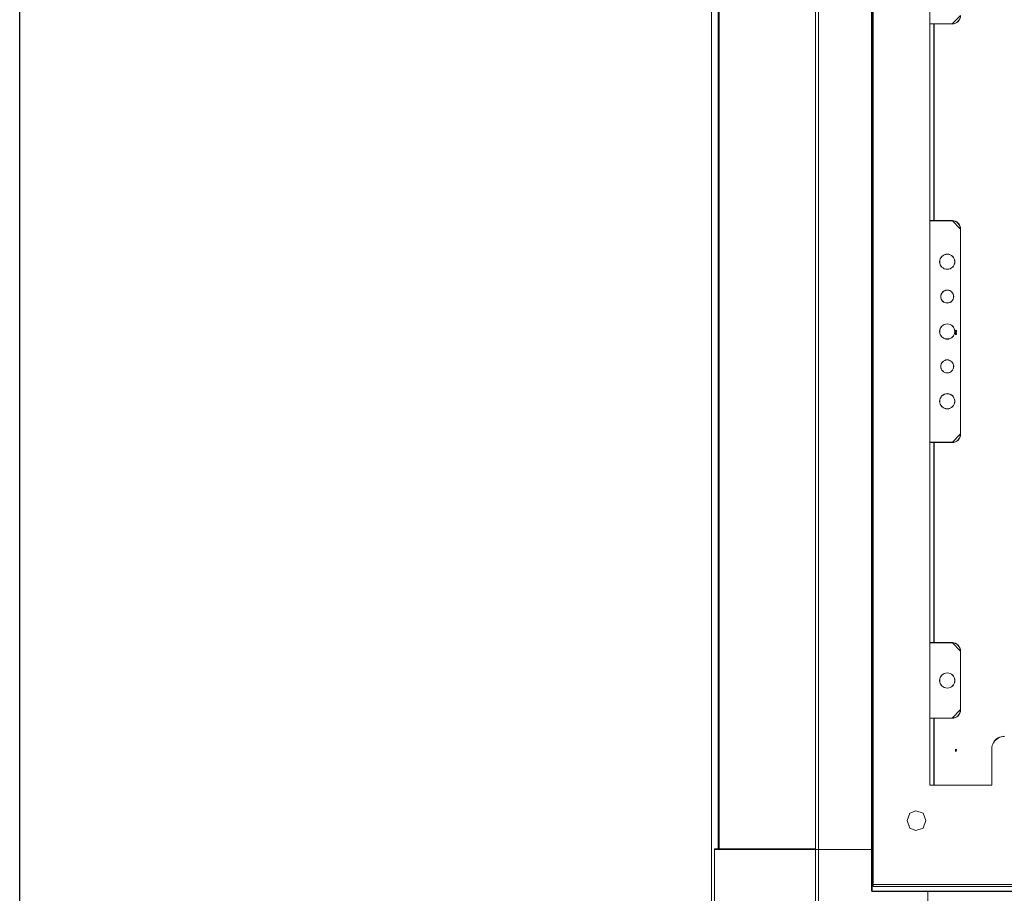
# Model space of a CAD drawing. Header units: millimetres. Extents: x -1290 to 1795, y -4192 to -1311.
# Tile 669 of 1056: x 1365 to 1435, y -2681 to -2619. Entities that reach past the tile are written whole.
import ezdxf

# ---------------------------------------------------------------- set-up
doc = ezdxf.new("R2010")
doc.units = ezdxf.units.MM
doc.linetypes.add('REDNIA', pattern=[0])
doc.layers.add('51', color=7, linetype='Continuous')
doc.layers.add('Aparatura', color=7, linetype='Continuous', lineweight=13)

# ---------------------------------------------------------------- blocks, each defined once
blk = doc.blocks.new('*U356')
at = {"layer": '51', "color": 254}
for points in [[(86.15357, -649.387551), (86.839261, -649.387551), (86.15357, -649.387551)], [(86.370198, -649.111066), (86.370198, -649.917182), (86.370198, -649.111066)]]:
    blk.add_lwpolyline(points, close=True, dxfattribs=at)
blk = doc.blocks.new('*U369')
at = {"layer": '51', "color": 254}
for points in [[(86.15357, -650.312161), (86.839261, -650.312161), (86.15357, -650.312161)], [(86.370198, -650.03388), (86.370198, -650.778954), (86.370198, -650.03388)], [(86.15357, -799.309), (86.839261, -799.309), (86.15357, -799.309)], [(86.370198, -799.032514), (86.370198, -799.83863), (86.370198, -799.032514)]]:
    blk.add_lwpolyline(points, close=True, dxfattribs=at)

msp = doc.modelspace()

# ---------------------------------------------------------------- linework, layer by layer
at = {"layer": 'Aparatura', "color": 7, "lineweight": 13}
for points in [[(1414.284, -2691.042), (1414.284, -2678.186), (1414.548, -2678.186), (1414.548, -2678.186), (1414.548, -2514.25), (1414.284, -2514.25), (1414.284, -2501.443), (1414.717, -2500.421), (1415.679, -2500.048), (1429.49, -2500.048), (1429.49, -2500.313), (1532.466, -2500.313), (1532.466, -2500.048), (1546.277, -2500.048), (1547.239, -2500.421), (1547.672, -2501.443), (1547.672, -2514.25), (1547.408, -2514.25), (1547.408, -2678.186), (1547.672, -2678.186), (1547.672, -2691.042)], [(1414.284, -2691.042), (1414.284, -2678.186), (1414.548, -2678.186), (1414.548, -2678.186), (1414.548, -2514.25), (1414.284, -2514.25), (1414.284, -2501.443), (1414.717, -2500.421), (1415.679, -2500.048), (1429.49, -2500.048), (1429.49, -2500.313), (1532.466, -2500.313), (1532.466, -2500.048), (1546.277, -2500.048), (1547.239, -2500.421), (1547.672, -2501.443), (1547.672, -2514.25), (1547.408, -2514.25), (1547.408, -2678.186), (1547.672, -2678.186), (1547.672, -2691.042)], [(1414.29, -2691.036), (1414.29, -2678.181), (1414.555, -2678.181), (1414.555, -2678.181), (1414.555, -2514.256), (1414.29, -2514.256), (1414.29, -2501.449), (1414.723, -2500.427), (1415.686, -2500.055), (1429.495, -2500.055), (1429.495, -2500.319), (1532.461, -2500.319), (1532.461, -2500.055), (1546.271, -2500.055), (1547.233, -2500.427), (1547.666, -2501.449), (1547.666, -2514.256), (1547.401, -2514.256), (1547.401, -2678.181), (1547.666, -2678.181), (1547.666, -2691.036)], [(1414.078, -2681.198), (1414.078, -2511.287)], [(1425.58, -2511.346), (1425.58, -2681.223)], [(1425.635, -2680.884), (1425.635, -2511.444)], [(1414.627, -2514.352), (1414.627, -2678.229)], [(1429.693, -2603.487), (1429.693, -2619.145), (1429.995, -2619.145), (1430.092, -2619.145), (1431.302, -2619.145), (1431.423, -2619.133), (1431.532, -2619.096), (1431.641, -2619.036), (1431.726, -2618.964), (1431.798, -2618.88), (1431.859, -2618.772)], [(1431.849, -2618.767), (1431.789, -2618.875), (1431.717, -2618.96), (1431.632, -2619.032), (1431.524, -2619.092), (1431.415, -2619.128), (1431.295, -2619.14), (1430.09, -2619.14), (1429.993, -2619.14), (1429.993, -2633.222), (1430.09, -2633.222), (1431.295, -2633.222), (1431.415, -2633.234), (1431.524, -2633.271), (1431.632, -2633.319), (1431.717, -2633.403), (1431.789, -2633.487), (1431.849, -2633.595), (1431.885, -2633.703), (1431.897, -2633.824), (1431.897, -2648.495), (1431.885, -2648.616), (1431.849, -2648.736), (1431.789, -2648.832), (1431.717, -2648.928), (1431.632, -2649.001), (1431.524, -2649.049), (1431.415, -2649.085), (1431.295, -2649.097), (1430.09, -2649.097), (1429.993, -2649.097), (1429.993, -2663.432), (1430.09, -2663.432), (1431.295, -2663.432), (1431.415, -2663.444), (1431.524, -2663.48), (1431.632, -2663.54), (1431.717, -2663.612), (1431.789, -2663.708), (1431.849, -2663.805), (1431.885, -2663.925), (1431.897, -2664.033), (1431.897, -2668.23), (1431.885, -2668.35), (1431.849, -2668.471), (1431.789, -2668.567), (1431.717, -2668.663), (1431.632, -2668.735), (1431.524, -2668.783), (1431.415, -2668.819), (1431.295, -2668.831), (1430.09, -2668.831), (1429.993, -2668.831), (1429.993, -2673.029), (1429.993, -2673.63), (1430.09, -2673.63), (1434.139, -2673.63), (1434.139, -2671.032), (1434.139, -2670.912), (1434.163, -2670.792), (1434.211, -2670.683), (1434.26, -2670.587), (1434.32, -2670.479), (1434.404, -2670.395), (1434.488, -2670.323), (1434.585, -2670.251), (1434.693, -2670.202), (1434.802, -2670.166), (1434.922, -2670.142), (1435.043, -2670.13)], [(1431.852, -2618.765), (1431.792, -2618.874), (1431.72, -2618.958), (1431.636, -2619.03), (1431.528, -2619.09), (1431.419, -2619.126), (1431.299, -2619.138), (1430.096, -2619.138), (1430, -2619.138), (1430, -2633.219), (1430.096, -2633.219), (1431.299, -2633.219), (1431.419, -2633.231), (1431.528, -2633.267), (1431.636, -2633.316), (1431.72, -2633.4), (1431.792, -2633.484), (1431.852, -2633.592), (1431.888, -2633.7), (1431.9, -2633.821), (1431.9, -2648.491), (1431.888, -2648.611), (1431.852, -2648.732), (1431.792, -2648.828), (1431.72, -2648.924), (1431.636, -2648.996), (1431.528, -2649.044), (1431.419, -2649.08), (1431.299, -2649.092), (1430.096, -2649.092), (1430, -2649.092), (1430, -2663.426), (1430.096, -2663.426), (1431.299, -2663.426), (1431.419, -2663.438), (1431.528, -2663.474), (1431.636, -2663.534), (1431.72, -2663.607), (1431.792, -2663.703), (1431.852, -2663.799), (1431.888, -2663.919), (1431.9, -2664.027), (1431.9, -2668.224), (1431.888, -2668.344), (1431.852, -2668.465), (1431.792, -2668.561), (1431.72, -2668.657), (1431.636, -2668.729), (1431.528, -2668.777), (1431.419, -2668.813), (1431.299, -2668.825), (1430.096, -2668.825), (1430, -2668.825), (1430, -2673.022), (1430, -2673.623), (1430.096, -2673.623), (1434.138, -2673.623), (1434.138, -2671.026), (1434.138, -2670.906), (1434.162, -2670.785), (1434.21, -2670.677), (1434.258, -2670.581), (1434.318, -2670.473), (1434.403, -2670.389), (1434.487, -2670.316), (1434.583, -2670.244), (1434.691, -2670.196), (1434.799, -2670.16), (1434.92, -2670.136), (1435.04, -2670.124)], [(1414.078, -2691.023), (1414.078, -2678.228)], [(1415.697, -2678.228), (1414.278, -2678.228)], [(1425.581, -2678.228), (1415.697, -2678.228)], [(1536.321, -2680.735), (1425.635, -2680.735)], [(1536.436, -2681.198), (1425.52, -2681.198)], [(1425.58, -2681.223), (1536.376, -2681.223)], [(1429.548, -2681.223), (1429.548, -2691.023)]]:
    msp.add_lwpolyline(points, dxfattribs=at)
for points in [[(1421.525, -2506.854), (1421.525, -2685.583), (1421.525, -2506.854)], [(1421.73, -2506.854), (1421.73, -2685.583), (1421.73, -2506.854)], [(1536.436, -2511.287), (1426.667, -2511.287), (1426.582, -2511.287), (1425.52, -2511.287), (1425.52, -2681.198), (1536.436, -2681.198), (1536.436, -2511.287)], [(1425.635, -2680.884), (1535.26, -2680.884), (1535.344, -2680.884), (1536.321, -2680.884), (1536.321, -2511.444), (1425.635, -2511.444), (1425.635, -2680.884)], [(1414.548, -2514.25), (1414.548, -2678.187), (1414.548, -2514.25)], [(1425.581, -2678.229), (1425.581, -2514.352), (1415.697, -2514.352), (1414.627, -2514.352), (1414.627, -2678.229), (1415.697, -2678.229), (1425.581, -2678.229)], [(1425.581, -2678.229), (1425.581, -2514.352), (1415.697, -2514.352), (1414.627, -2514.352), (1414.627, -2678.229), (1415.697, -2678.229), (1425.581, -2678.229)], [(1429.693, -2603.235), (1429.693, -2619.145), (1429.693, -2603.235)], [(1431.292, -2619.145), (1431.415, -2619.132), (1431.526, -2619.095), (1431.637, -2619.034), (1431.723, -2618.96), (1431.797, -2618.874), (1431.858, -2618.764), (1431.895, -2618.653), (1431.907, -2618.53), (1431.292, -2619.145)], [(1429.693, -2619.131), (1429.693, -2633.478), (1429.693, -2619.131)], [(1429.693, -2619.131), (1430.103, -2619.131), (1429.693, -2619.131)], [(1430.007, -2633.226), (1430.007, -2619.131), (1429.693, -2619.131), (1429.693, -2633.226), (1430.007, -2633.226)], [(1430, -2633.22), (1430, -2619.138), (1429.699, -2619.138), (1429.699, -2633.22), (1430, -2633.22)], [(1429.993, -2619.131), (1429.993, -2633.226), (1429.993, -2619.131)], [(1431.306, -2619.131), (1430.09, -2619.131), (1431.306, -2619.131)], [(1429.693, -2633.213), (1429.693, -2649.099), (1429.693, -2633.213)], [(1429.693, -2633.213), (1430.103, -2633.213), (1429.693, -2633.213)], [(1431.302, -2633.213), (1430.092, -2633.213), (1429.995, -2633.213), (1429.693, -2633.213), (1429.693, -2649.099), (1429.995, -2649.099), (1430.092, -2649.099), (1431.302, -2649.099), (1431.423, -2649.087), (1431.532, -2649.051), (1431.641, -2649.002), (1431.726, -2648.93), (1431.798, -2648.834), (1431.859, -2648.738), (1431.895, -2648.617), (1431.907, -2648.497), (1431.907, -2633.814), (1431.895, -2633.694), (1431.859, -2633.586), (1431.798, -2633.477), (1431.726, -2633.393), (1431.641, -2633.309), (1431.532, -2633.261), (1431.423, -2633.225), (1431.302, -2633.213)], [(1431.306, -2633.213), (1430.09, -2633.213), (1431.306, -2633.213)], [(1431.907, -2633.827), (1431.895, -2633.704), (1431.858, -2633.594), (1431.797, -2633.483), (1431.723, -2633.397), (1431.637, -2633.311), (1431.526, -2633.262), (1431.415, -2633.225), (1431.292, -2633.213), (1431.907, -2633.827)], [(1431.894, -2633.814), (1431.894, -2648.497), (1431.894, -2633.814)], [(1431.498, -2636.166), (1431.486, -2636.056), (1431.449, -2635.959), (1431.401, -2635.861), (1431.34, -2635.776), (1431.255, -2635.715), (1431.157, -2635.666), (1431.06, -2635.63), (1430.95, -2635.618), (1430.841, -2635.63), (1430.731, -2635.666), (1430.646, -2635.715), (1430.561, -2635.776), (1430.5, -2635.861), (1430.439, -2635.959), (1430.414, -2636.056), (1430.402, -2636.166), (1430.414, -2636.275), (1430.439, -2636.385), (1430.5, -2636.47), (1430.561, -2636.543), (1430.646, -2636.604), (1430.731, -2636.665), (1430.841, -2636.689), (1430.95, -2636.701), (1431.06, -2636.689), (1431.157, -2636.665), (1431.255, -2636.604), (1431.34, -2636.543), (1431.401, -2636.47), (1431.449, -2636.385), (1431.486, -2636.275), (1431.498, -2636.166)], [(1430.95, -2636.701), (1431.06, -2636.689), (1431.157, -2636.665), (1431.255, -2636.604), (1431.34, -2636.543), (1431.401, -2636.47), (1431.449, -2636.385), (1431.486, -2636.275), (1431.498, -2636.166), (1431.486, -2636.056), (1431.449, -2635.959), (1431.401, -2635.861), (1431.34, -2635.776), (1431.255, -2635.715), (1431.157, -2635.666), (1431.06, -2635.63), (1430.95, -2635.618), (1430.841, -2635.63), (1430.731, -2635.666), (1430.646, -2635.715), (1430.561, -2635.776), (1430.5, -2635.861), (1430.439, -2635.959), (1430.414, -2636.056), (1430.402, -2636.166), (1430.414, -2636.275), (1430.439, -2636.385), (1430.5, -2636.47), (1430.561, -2636.543), (1430.646, -2636.604), (1430.731, -2636.665), (1430.841, -2636.689), (1430.95, -2636.701)], [(1430.95, -2635.618), (1431.06, -2635.63), (1431.157, -2635.666), (1431.255, -2635.715), (1431.34, -2635.776), (1431.401, -2635.861), (1431.449, -2635.959), (1431.486, -2636.056), (1431.498, -2636.166), (1431.486, -2636.275), (1431.449, -2636.385), (1431.401, -2636.47), (1431.34, -2636.543), (1431.255, -2636.604), (1431.157, -2636.665), (1431.06, -2636.689), (1430.95, -2636.701), (1430.841, -2636.689), (1430.731, -2636.665), (1430.646, -2636.604), (1430.561, -2636.543), (1430.5, -2636.47), (1430.439, -2636.385), (1430.414, -2636.275), (1430.402, -2636.166), (1430.414, -2636.056), (1430.439, -2635.959), (1430.5, -2635.861), (1430.561, -2635.776), (1430.646, -2635.715), (1430.731, -2635.666), (1430.841, -2635.63), (1430.95, -2635.618)], [(1430.95, -2636.695), (1431.059, -2636.683), (1431.155, -2636.659), (1431.251, -2636.598), (1431.335, -2636.538), (1431.396, -2636.466), (1431.444, -2636.382), (1431.48, -2636.274), (1431.492, -2636.165), (1431.48, -2636.057), (1431.444, -2635.961), (1431.396, -2635.865), (1431.335, -2635.781), (1431.251, -2635.72), (1431.155, -2635.672), (1431.059, -2635.636), (1430.95, -2635.624), (1430.842, -2635.636), (1430.734, -2635.672), (1430.649, -2635.72), (1430.565, -2635.781), (1430.505, -2635.865), (1430.445, -2635.961), (1430.421, -2636.057), (1430.409, -2636.165), (1430.421, -2636.274), (1430.445, -2636.382), (1430.505, -2636.466), (1430.565, -2636.538), (1430.649, -2636.598), (1430.734, -2636.659), (1430.842, -2636.683), (1430.95, -2636.695)], [(1431.414, -2638.654), (1431.402, -2638.557), (1431.377, -2638.471), (1431.328, -2638.398), (1431.28, -2638.325), (1431.206, -2638.264), (1431.133, -2638.227), (1431.036, -2638.191), (1430.95, -2638.191), (1430.853, -2638.191), (1430.767, -2638.227), (1430.682, -2638.264), (1430.621, -2638.325), (1430.56, -2638.398), (1430.523, -2638.471), (1430.486, -2638.557), (1430.486, -2638.654), (1430.486, -2638.752), (1430.523, -2638.837), (1430.56, -2638.911), (1430.621, -2638.984), (1430.682, -2639.045), (1430.767, -2639.081), (1430.853, -2639.106), (1430.95, -2639.118), (1431.036, -2639.106), (1431.133, -2639.081), (1431.206, -2639.045), (1431.28, -2638.984), (1431.328, -2638.911), (1431.377, -2638.837), (1431.402, -2638.752), (1431.414, -2638.654)], [(1430.95, -2639.118), (1431.036, -2639.106), (1431.133, -2639.081), (1431.206, -2639.045), (1431.28, -2638.984), (1431.328, -2638.911), (1431.377, -2638.837), (1431.402, -2638.752), (1431.414, -2638.654), (1431.402, -2638.557), (1431.377, -2638.471), (1431.328, -2638.398), (1431.28, -2638.325), (1431.206, -2638.264), (1431.133, -2638.227), (1431.036, -2638.191), (1430.95, -2638.191), (1430.853, -2638.191), (1430.767, -2638.227), (1430.682, -2638.264), (1430.621, -2638.325), (1430.56, -2638.398), (1430.523, -2638.471), (1430.486, -2638.557), (1430.486, -2638.654), (1430.486, -2638.752), (1430.523, -2638.837), (1430.56, -2638.911), (1430.621, -2638.984), (1430.682, -2639.045), (1430.767, -2639.081), (1430.853, -2639.106), (1430.95, -2639.118)], [(1430.95, -2638.191), (1431.036, -2638.191), (1431.133, -2638.227), (1431.206, -2638.264), (1431.28, -2638.325), (1431.328, -2638.398), (1431.377, -2638.471), (1431.402, -2638.557), (1431.414, -2638.654), (1431.402, -2638.752), (1431.377, -2638.837), (1431.328, -2638.911), (1431.28, -2638.984), (1431.206, -2639.045), (1431.133, -2639.081), (1431.036, -2639.106), (1430.95, -2639.118), (1430.853, -2639.106), (1430.767, -2639.081), (1430.682, -2639.045), (1430.621, -2638.984), (1430.56, -2638.911), (1430.523, -2638.837), (1430.486, -2638.752), (1430.486, -2638.654), (1430.486, -2638.557), (1430.523, -2638.471), (1430.56, -2638.398), (1430.621, -2638.325), (1430.682, -2638.264), (1430.767, -2638.227), (1430.853, -2638.191), (1430.95, -2638.191)], [(1430.95, -2639.112), (1431.034, -2639.099), (1431.131, -2639.075), (1431.203, -2639.039), (1431.275, -2638.979), (1431.323, -2638.907), (1431.371, -2638.835), (1431.395, -2638.751), (1431.407, -2638.654), (1431.395, -2638.558), (1431.371, -2638.474), (1431.323, -2638.402), (1431.275, -2638.33), (1431.203, -2638.27), (1431.131, -2638.233), (1431.034, -2638.197), (1430.95, -2638.197), (1430.854, -2638.197), (1430.77, -2638.233), (1430.685, -2638.27), (1430.625, -2638.33), (1430.565, -2638.402), (1430.529, -2638.474), (1430.493, -2638.558), (1430.493, -2638.654), (1430.493, -2638.751), (1430.529, -2638.835), (1430.565, -2638.907), (1430.625, -2638.979), (1430.685, -2639.039), (1430.77, -2639.075), (1430.854, -2639.099), (1430.95, -2639.112)], [(1431.498, -2641.156), (1431.486, -2641.046), (1431.449, -2640.937), (1431.401, -2640.852), (1431.34, -2640.766), (1431.255, -2640.693), (1431.157, -2640.645), (1431.06, -2640.62), (1430.95, -2640.608), (1430.841, -2640.62), (1430.731, -2640.645), (1430.646, -2640.693), (1430.561, -2640.766), (1430.5, -2640.852), (1430.439, -2640.937), (1430.414, -2641.046), (1430.402, -2641.156), (1430.414, -2641.265), (1430.439, -2641.363), (1430.5, -2641.46), (1430.561, -2641.533), (1430.646, -2641.606), (1430.731, -2641.655), (1430.841, -2641.691), (1430.95, -2641.691), (1431.06, -2641.691), (1431.157, -2641.655), (1431.255, -2641.606), (1431.34, -2641.533), (1431.401, -2641.46), (1431.449, -2641.363), (1431.486, -2641.265), (1431.498, -2641.156)], [(1430.402, -2641.156), (1430.414, -2641.265), (1430.439, -2641.363), (1430.5, -2641.46), (1430.561, -2641.533), (1430.646, -2641.606), (1430.731, -2641.655), (1430.841, -2641.691), (1430.95, -2641.691), (1431.06, -2641.691), (1431.157, -2641.655), (1431.255, -2641.606), (1431.34, -2641.533), (1431.401, -2641.46), (1431.449, -2641.363), (1431.486, -2641.265), (1431.498, -2641.156), (1431.486, -2641.046), (1431.449, -2640.937), (1431.401, -2640.852), (1431.34, -2640.766), (1431.255, -2640.693), (1431.157, -2640.645), (1431.06, -2640.62), (1430.95, -2640.608), (1430.841, -2640.62), (1430.731, -2640.645), (1430.646, -2640.693), (1430.561, -2640.766), (1430.5, -2640.852), (1430.439, -2640.937), (1430.414, -2641.046), (1430.402, -2641.156)], [(1430.402, -2641.156), (1430.414, -2641.046), (1430.439, -2640.937), (1430.5, -2640.852), (1430.561, -2640.766), (1430.646, -2640.693), (1430.731, -2640.645), (1430.841, -2640.62), (1430.95, -2640.608), (1431.06, -2640.62), (1431.157, -2640.645), (1431.255, -2640.693), (1431.34, -2640.766), (1431.401, -2640.852), (1431.449, -2640.937), (1431.486, -2641.046), (1431.498, -2641.156), (1431.486, -2641.265), (1431.449, -2641.363), (1431.401, -2641.46), (1431.34, -2641.533), (1431.255, -2641.606), (1431.157, -2641.655), (1431.06, -2641.691), (1430.95, -2641.691), (1430.841, -2641.691), (1430.731, -2641.655), (1430.646, -2641.606), (1430.561, -2641.533), (1430.5, -2641.46), (1430.439, -2641.363), (1430.414, -2641.265), (1430.402, -2641.156)], [(1430.409, -2641.156), (1430.421, -2641.264), (1430.445, -2641.36), (1430.505, -2641.456), (1430.565, -2641.529), (1430.649, -2641.601), (1430.734, -2641.649), (1430.842, -2641.685), (1430.95, -2641.685), (1431.059, -2641.685), (1431.155, -2641.649), (1431.251, -2641.601), (1431.335, -2641.529), (1431.396, -2641.456), (1431.444, -2641.36), (1431.48, -2641.264), (1431.492, -2641.156), (1431.48, -2641.047), (1431.444, -2640.939), (1431.396, -2640.855), (1431.335, -2640.771), (1431.251, -2640.698), (1431.155, -2640.65), (1431.059, -2640.626), (1430.95, -2640.614), (1430.842, -2640.626), (1430.734, -2640.65), (1430.649, -2640.698), (1430.565, -2640.771), (1430.505, -2640.855), (1430.445, -2640.939), (1430.421, -2641.047), (1430.409, -2641.156)], [(1431.414, -2643.645), (1431.402, -2643.559), (1431.377, -2643.462), (1431.328, -2643.389), (1431.28, -2643.315), (1431.206, -2643.267), (1431.133, -2643.218), (1431.036, -2643.193), (1430.95, -2643.181), (1430.853, -2643.193), (1430.767, -2643.218), (1430.682, -2643.267), (1430.621, -2643.315), (1430.56, -2643.389), (1430.523, -2643.462), (1430.486, -2643.559), (1430.486, -2643.645), (1430.486, -2643.742), (1430.523, -2643.828), (1430.56, -2643.913), (1430.621, -2643.974), (1430.682, -2644.035), (1430.767, -2644.084), (1430.853, -2644.108), (1430.95, -2644.12), (1431.036, -2644.108), (1431.133, -2644.084), (1431.206, -2644.035), (1431.28, -2643.974), (1431.328, -2643.913), (1431.377, -2643.828), (1431.402, -2643.742), (1431.414, -2643.645)], [(1430.95, -2644.12), (1431.036, -2644.108), (1431.133, -2644.084), (1431.206, -2644.035), (1431.28, -2643.974), (1431.328, -2643.913), (1431.377, -2643.828), (1431.402, -2643.742), (1431.414, -2643.645), (1431.402, -2643.559), (1431.377, -2643.462), (1431.328, -2643.389), (1431.28, -2643.315), (1431.206, -2643.267), (1431.133, -2643.218), (1431.036, -2643.193), (1430.95, -2643.181), (1430.853, -2643.193), (1430.767, -2643.218), (1430.682, -2643.267), (1430.621, -2643.315), (1430.56, -2643.389), (1430.523, -2643.462), (1430.486, -2643.559), (1430.486, -2643.645), (1430.486, -2643.742), (1430.523, -2643.828), (1430.56, -2643.913), (1430.621, -2643.974), (1430.682, -2644.035), (1430.767, -2644.084), (1430.853, -2644.108), (1430.95, -2644.12)], [(1430.95, -2643.181), (1431.036, -2643.193), (1431.133, -2643.218), (1431.206, -2643.267), (1431.28, -2643.315), (1431.328, -2643.389), (1431.377, -2643.462), (1431.402, -2643.559), (1431.414, -2643.645), (1431.402, -2643.742), (1431.377, -2643.828), (1431.328, -2643.913), (1431.28, -2643.974), (1431.206, -2644.035), (1431.133, -2644.084), (1431.036, -2644.108), (1430.95, -2644.12), (1430.853, -2644.108), (1430.767, -2644.084), (1430.682, -2644.035), (1430.621, -2643.974), (1430.56, -2643.913), (1430.523, -2643.828), (1430.486, -2643.742), (1430.486, -2643.645), (1430.486, -2643.559), (1430.523, -2643.462), (1430.56, -2643.389), (1430.621, -2643.315), (1430.682, -2643.267), (1430.767, -2643.218), (1430.853, -2643.193), (1430.95, -2643.181)], [(1430.95, -2644.114), (1431.034, -2644.102), (1431.131, -2644.078), (1431.203, -2644.03), (1431.275, -2643.97), (1431.323, -2643.91), (1431.371, -2643.825), (1431.395, -2643.741), (1431.407, -2643.645), (1431.395, -2643.561), (1431.371, -2643.464), (1431.323, -2643.392), (1431.275, -2643.32), (1431.203, -2643.272), (1431.131, -2643.224), (1431.034, -2643.2), (1430.95, -2643.188), (1430.854, -2643.2), (1430.77, -2643.224), (1430.685, -2643.272), (1430.625, -2643.32), (1430.565, -2643.392), (1430.529, -2643.464), (1430.493, -2643.561), (1430.493, -2643.645), (1430.493, -2643.741), (1430.529, -2643.825), (1430.565, -2643.91), (1430.625, -2643.97), (1430.685, -2644.03), (1430.77, -2644.078), (1430.854, -2644.102), (1430.95, -2644.114)], [(1431.498, -2646.146), (1431.486, -2646.037), (1431.449, -2645.939), (1431.401, -2645.842), (1431.34, -2645.757), (1431.255, -2645.696), (1431.157, -2645.647), (1431.06, -2645.611), (1430.95, -2645.599), (1430.841, -2645.611), (1430.731, -2645.647), (1430.646, -2645.696), (1430.561, -2645.757), (1430.5, -2645.842), (1430.439, -2645.939), (1430.414, -2646.037), (1430.402, -2646.146), (1430.414, -2646.256), (1430.439, -2646.365), (1430.5, -2646.45), (1430.561, -2646.535), (1430.646, -2646.596), (1430.731, -2646.645), (1430.841, -2646.682), (1430.95, -2646.694), (1431.06, -2646.682), (1431.157, -2646.645), (1431.255, -2646.596), (1431.34, -2646.535), (1431.401, -2646.45), (1431.449, -2646.365), (1431.486, -2646.256), (1431.498, -2646.146)], [(1430.95, -2646.694), (1431.06, -2646.682), (1431.157, -2646.645), (1431.255, -2646.596), (1431.34, -2646.535), (1431.401, -2646.45), (1431.449, -2646.365), (1431.486, -2646.256), (1431.498, -2646.146), (1431.486, -2646.037), (1431.449, -2645.939), (1431.401, -2645.842), (1431.34, -2645.757), (1431.255, -2645.696), (1431.157, -2645.647), (1431.06, -2645.611), (1430.95, -2645.599), (1430.841, -2645.611), (1430.731, -2645.647), (1430.646, -2645.696), (1430.561, -2645.757), (1430.5, -2645.842), (1430.439, -2645.939), (1430.414, -2646.037), (1430.402, -2646.146), (1430.414, -2646.256), (1430.439, -2646.365), (1430.5, -2646.45), (1430.561, -2646.535), (1430.646, -2646.596), (1430.731, -2646.645), (1430.841, -2646.682), (1430.95, -2646.694)], [(1430.95, -2645.599), (1431.06, -2645.611), (1431.157, -2645.647), (1431.255, -2645.696), (1431.34, -2645.757), (1431.401, -2645.842), (1431.449, -2645.939), (1431.486, -2646.037), (1431.498, -2646.146), (1431.486, -2646.256), (1431.449, -2646.365), (1431.401, -2646.45), (1431.34, -2646.535), (1431.255, -2646.596), (1431.157, -2646.645), (1431.06, -2646.682), (1430.95, -2646.694), (1430.841, -2646.682), (1430.731, -2646.645), (1430.646, -2646.596), (1430.561, -2646.535), (1430.5, -2646.45), (1430.439, -2646.365), (1430.414, -2646.256), (1430.402, -2646.146), (1430.414, -2646.037), (1430.439, -2645.939), (1430.5, -2645.842), (1430.561, -2645.757), (1430.646, -2645.696), (1430.731, -2645.647), (1430.841, -2645.611), (1430.95, -2645.599)], [(1430.95, -2646.687), (1431.059, -2646.675), (1431.155, -2646.639), (1431.251, -2646.591), (1431.335, -2646.531), (1431.396, -2646.447), (1431.444, -2646.362), (1431.48, -2646.254), (1431.492, -2646.146), (1431.48, -2646.038), (1431.444, -2645.941), (1431.396, -2645.845), (1431.335, -2645.761), (1431.251, -2645.701), (1431.155, -2645.653), (1431.059, -2645.617), (1430.95, -2645.605), (1430.842, -2645.617), (1430.734, -2645.653), (1430.649, -2645.701), (1430.565, -2645.761), (1430.505, -2645.845), (1430.445, -2645.941), (1430.421, -2646.038), (1430.409, -2646.146), (1430.421, -2646.254), (1430.445, -2646.362), (1430.505, -2646.447), (1430.565, -2646.531), (1430.649, -2646.591), (1430.734, -2646.639), (1430.842, -2646.675), (1430.95, -2646.687)], [(1431.292, -2649.099), (1431.415, -2649.086), (1431.526, -2649.05), (1431.637, -2649), (1431.723, -2648.927), (1431.797, -2648.828), (1431.858, -2648.73), (1431.895, -2648.607), (1431.907, -2648.484), (1431.292, -2649.099)], [(1429.693, -2649.085), (1429.693, -2663.433), (1429.693, -2649.085)], [(1429.693, -2649.085), (1430.103, -2649.085), (1429.693, -2649.085)], [(1429.693, -2663.433), (1430.007, -2663.433), (1430.007, -2649.085), (1429.693, -2649.085), (1429.693, -2663.433)], [(1429.699, -2663.426), (1430, -2663.426), (1430, -2649.092), (1429.699, -2649.092), (1429.699, -2663.426)], [(1429.993, -2649.085), (1429.993, -2663.433), (1429.993, -2649.085)], [(1431.306, -2649.085), (1430.09, -2649.085), (1431.306, -2649.085)], [(1429.693, -2663.419), (1429.693, -2668.832), (1429.693, -2663.419)], [(1430.103, -2663.419), (1429.693, -2663.419), (1430.103, -2663.419)], [(1429.995, -2668.832), (1430.092, -2668.832), (1431.302, -2668.832), (1431.423, -2668.819), (1431.532, -2668.783), (1431.641, -2668.735), (1431.726, -2668.663), (1431.798, -2668.566), (1431.859, -2668.47), (1431.895, -2668.349), (1431.907, -2668.229), (1431.907, -2664.022), (1431.895, -2663.913), (1431.859, -2663.793), (1431.798, -2663.696), (1431.726, -2663.6), (1431.641, -2663.528), (1431.532, -2663.467), (1431.423, -2663.431), (1431.302, -2663.419), (1430.092, -2663.419), (1429.995, -2663.419), (1429.693, -2663.419), (1429.693, -2668.832), (1429.995, -2668.832)], [(1430.09, -2663.419), (1431.306, -2663.419), (1430.09, -2663.419)], [(1431.907, -2664.034), (1431.895, -2663.923), (1431.858, -2663.8), (1431.797, -2663.702), (1431.723, -2663.604), (1431.637, -2663.53), (1431.526, -2663.468), (1431.415, -2663.432), (1431.292, -2663.419), (1431.907, -2664.034)], [(1431.894, -2664.021), (1431.894, -2668.23), (1431.894, -2664.021)], [(1431.498, -2666.131), (1431.486, -2666.022), (1431.449, -2665.912), (1431.401, -2665.827), (1431.34, -2665.742), (1431.255, -2665.681), (1431.157, -2665.62), (1431.06, -2665.596), (1430.95, -2665.584), (1430.841, -2665.596), (1430.731, -2665.62), (1430.646, -2665.681), (1430.561, -2665.742), (1430.5, -2665.827), (1430.439, -2665.912), (1430.414, -2666.022), (1430.402, -2666.131), (1430.414, -2666.241), (1430.439, -2666.338), (1430.5, -2666.436), (1430.561, -2666.521), (1430.646, -2666.582), (1430.731, -2666.631), (1430.841, -2666.667), (1430.95, -2666.679), (1431.06, -2666.667), (1431.157, -2666.631), (1431.255, -2666.582), (1431.34, -2666.521), (1431.401, -2666.436), (1431.449, -2666.338), (1431.486, -2666.241), (1431.498, -2666.131)], [(1430.95, -2666.679), (1430.841, -2666.667), (1430.731, -2666.631), (1430.646, -2666.582), (1430.561, -2666.521), (1430.5, -2666.436), (1430.439, -2666.338), (1430.414, -2666.241), (1430.402, -2666.131), (1430.414, -2666.022), (1430.439, -2665.912), (1430.5, -2665.827), (1430.561, -2665.742), (1430.646, -2665.681), (1430.731, -2665.62), (1430.841, -2665.596), (1430.95, -2665.584), (1431.06, -2665.596), (1431.157, -2665.62), (1431.255, -2665.681), (1431.34, -2665.742), (1431.401, -2665.827), (1431.449, -2665.912), (1431.486, -2666.022), (1431.498, -2666.131), (1431.486, -2666.241), (1431.449, -2666.338), (1431.401, -2666.436), (1431.34, -2666.521), (1431.255, -2666.582), (1431.157, -2666.631), (1431.06, -2666.667), (1430.95, -2666.679)], [(1430.402, -2666.131), (1430.414, -2666.241), (1430.439, -2666.338), (1430.5, -2666.436), (1430.561, -2666.521), (1430.646, -2666.582), (1430.731, -2666.631), (1430.841, -2666.667), (1430.95, -2666.679), (1431.06, -2666.667), (1431.157, -2666.631), (1431.255, -2666.582), (1431.34, -2666.521), (1431.401, -2666.436), (1431.449, -2666.338), (1431.486, -2666.241), (1431.498, -2666.131), (1431.486, -2666.022), (1431.449, -2665.912), (1431.401, -2665.827), (1431.34, -2665.742), (1431.255, -2665.681), (1431.157, -2665.62), (1431.06, -2665.596), (1430.95, -2665.584), (1430.841, -2665.596), (1430.731, -2665.62), (1430.646, -2665.681), (1430.561, -2665.742), (1430.5, -2665.827), (1430.439, -2665.912), (1430.414, -2666.022), (1430.402, -2666.131)], [(1430.409, -2666.131), (1430.421, -2666.24), (1430.445, -2666.336), (1430.505, -2666.432), (1430.565, -2666.516), (1430.649, -2666.577), (1430.734, -2666.625), (1430.842, -2666.661), (1430.95, -2666.673), (1431.059, -2666.661), (1431.155, -2666.625), (1431.251, -2666.577), (1431.335, -2666.516), (1431.396, -2666.432), (1431.444, -2666.336), (1431.48, -2666.24), (1431.492, -2666.131), (1431.48, -2666.023), (1431.444, -2665.915), (1431.396, -2665.831), (1431.335, -2665.747), (1431.251, -2665.686), (1431.155, -2665.626), (1431.059, -2665.602), (1430.95, -2665.59), (1430.842, -2665.602), (1430.734, -2665.626), (1430.649, -2665.686), (1430.565, -2665.747), (1430.505, -2665.831), (1430.445, -2665.915), (1430.421, -2666.023), (1430.409, -2666.131)], [(1431.292, -2668.832), (1431.415, -2668.819), (1431.526, -2668.782), (1431.637, -2668.733), (1431.723, -2668.66), (1431.797, -2668.561), (1431.858, -2668.463), (1431.895, -2668.34), (1431.907, -2668.218), (1431.292, -2668.832)], [(1429.693, -2668.819), (1429.693, -2673.028), (1429.693, -2668.819)], [(1429.693, -2668.819), (1430.103, -2668.819), (1429.693, -2668.819)], [(1430.007, -2673.027), (1430.007, -2668.819), (1429.693, -2668.819), (1429.693, -2673.027), (1429.693, -2673.63), (1430.007, -2673.63), (1430.007, -2673.027)], [(1430, -2673.022), (1430, -2668.825), (1429.699, -2668.825), (1429.699, -2673.022), (1429.699, -2673.623), (1430, -2673.623), (1430, -2673.022)], [(1429.993, -2668.819), (1429.993, -2673.028), (1429.993, -2668.819)], [(1431.306, -2668.819), (1430.09, -2668.819), (1431.306, -2668.819)], [(1434.131, -2673.63), (1434.131, -2671.019), (1434.131, -2673.63)], [(1429.693, -2673.63), (1429.693, -2673.015), (1429.693, -2673.63)], [(1429.993, -2673.015), (1429.993, -2673.63), (1429.993, -2673.015)], [(1429.693, -2673.617), (1430.007, -2673.617), (1429.693, -2673.617)], [(1429.993, -2673.617), (1430.103, -2673.617), (1429.993, -2673.617)], [(1430.09, -2673.617), (1434.144, -2673.617), (1430.09, -2673.617)], [(1429.407, -2676.164), (1429.226, -2675.633), (1428.695, -2675.453), (1428.259, -2675.633), (1428.079, -2676.164), (1428.259, -2676.695), (1428.695, -2676.865), (1429.226, -2676.695), (1429.407, -2676.164)], [(1429.407, -2676.164), (1429.226, -2675.633), (1428.695, -2675.453), (1428.259, -2675.633), (1428.079, -2676.164), (1428.259, -2676.695), (1428.695, -2676.865), (1429.226, -2676.695), (1429.407, -2676.164)], [(1429.226, -2675.633), (1429.407, -2676.164), (1429.226, -2676.695), (1428.695, -2676.865), (1428.259, -2676.695), (1428.079, -2676.164), (1428.259, -2675.633), (1428.695, -2675.453), (1429.226, -2675.633)], [(1429.548, -2691.023), (1429.548, -2681.223), (1425.58, -2681.223), (1425.58, -2678.228), (1415.697, -2678.228), (1414.627, -2678.228), (1414.278, -2678.228), (1414.278, -2691.023), (1414.723, -2691.997), (1415.697, -2692.442), (1429.548, -2692.442), (1429.548, -2692.178), (1429.548, -2691.023)], [(1429.548, -2691.023), (1429.548, -2681.223), (1425.58, -2681.223), (1425.58, -2678.228), (1415.697, -2678.228), (1414.627, -2678.228), (1414.278, -2678.228), (1414.278, -2691.023), (1414.723, -2691.997), (1415.697, -2692.442), (1429.548, -2692.442), (1429.548, -2692.178), (1429.548, -2691.023)], [(1415.692, -2678.174), (1414.284, -2678.174), (1415.692, -2678.174)], [(1414.284, -2691.042), (1414.284, -2678.174), (1414.284, -2691.042)], [(1421.538, -2678.174), (1415.679, -2678.174), (1421.538, -2678.174)], [(1532.408, -2681.223), (1429.548, -2681.223), (1429.548, -2691.023), (1429.548, -2692.178), (1532.408, -2692.178), (1532.408, -2691.023), (1532.408, -2681.223)], [(1532.408, -2681.223), (1429.548, -2681.223), (1429.548, -2691.023), (1429.548, -2692.178), (1532.408, -2692.178), (1532.408, -2691.023), (1532.408, -2681.223)]]:
    msp.add_lwpolyline(points, close=True, dxfattribs=at)
at = {"layer": 'Defpoints', "color": 6, "linetype": 'REDNIA'}
msp.add_lwpolyline([(1364.543, -2458.918), (1764.543, -2458.918), (1764.543, -2740.918), (1364.543, -2740.918)], close=True, dxfattribs=at)

# ---------------------------------------------------------------- block references
at = {"layer": 'Aparatura', "color": 7, "lineweight": 13, "xscale": 0.2, "yscale": 0.2, "zscale": 0.2}
for name in ['*U356', '*U369']:
    msp.add_blockref(name, (1414.278, -2511.242), dxfattribs=at)

doc.saveas('drawing.dxf')
